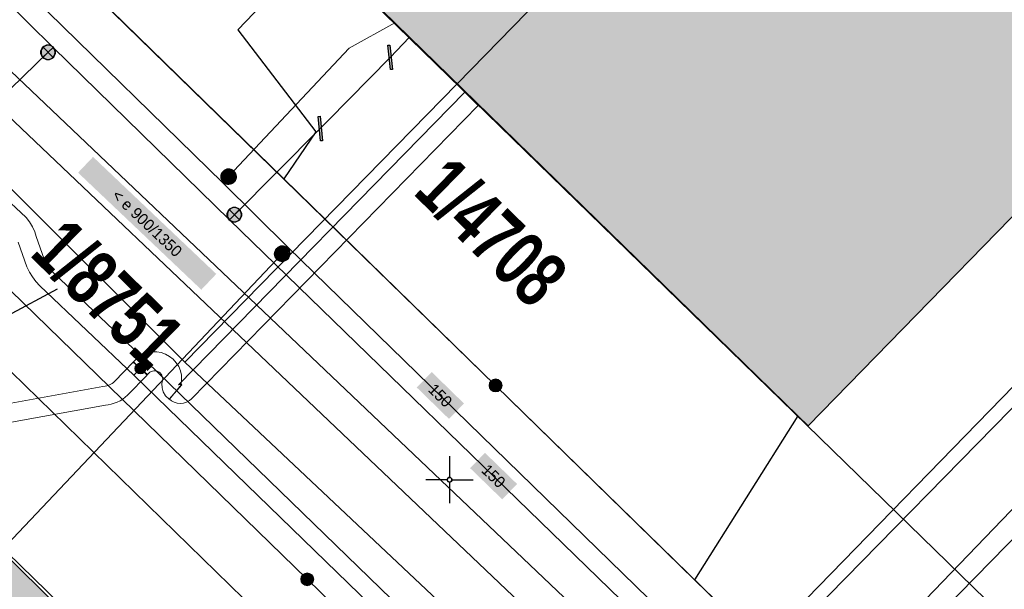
# Model space of a CAD drawing. Header units: metres. Extents: x 2695560 to 2696939, y 1260491 to 1262050.
# Tile 279 of 656: x 2695840 to 2695866, y 1260922 to 1260937. Entities that reach past the tile are written whole.
import ezdxf

# ---------------------------------------------------------------- set-up
doc = ezdxf.new("R2010")
doc.units = ezdxf.units.M
doc.linetypes.add('AUSGEZOGEN', pattern=[0])
for name, color, linetype in [('XR$1$AV_Gebäudeflächen (BB)', 7, 'AUSGEZOGEN'), ('XR$1$AV_Grenzpunkte', 7, 'AUSGEZOGEN'), ('XR$1$AV_Grundstück-Nr.', 7, 'AUSGEZOGEN'), ('XR$1$AV_Hinweislinien', 7, 'AUSGEZOGEN'), ('XR$1$AV_Koordinatennetzpunkte', 7, 'AUSGEZOGEN'), ('XR$1$AV_Linien (BB)', 7, 'AUSGEZOGEN'), ('XR$1$EW_LK_Knoten', 1, 'AUSGEZOGEN'), ('XR$1$GA_LK_Absperrarmatur', 32, 'AUSGEZOGEN'), ('XR$1$Liegenschaftsgrenzen', 7, 'AUSGEZOGEN'), ('XR$1$PFAV', 255, 'AUSGEZOGEN'), ('XR$1$PFGA', 255, 'AUSGEZOGEN'), ('XR$1$PFWA', 255, 'AUSGEZOGEN'), ('XR$1$RAEW', 8, 'AUSGEZOGEN'), ('XR$1$RP_Abstandslinie', 7, 'AUSGEZOGEN'), ('XR$1$WA_LK_Absperrarmatur', 171, 'AUSGEZOGEN'), ('XR$1$WA_LK_Rohrleitungsteil', 171, 'AUSGEZOGEN')]:
    doc.layers.add(name, color=color, linetype=linetype)
for name, color, linetype, lineweight in [('XR$2$ABW-LinieFlaeche-R-genau', 4, 'AUSGEZOGEN', 18), ('XR$2$ELE-LinieFlaeche-genau', 1, 'AUSGEZOGEN', 18), ('XR$2$GAS-Linie-genau', 12, 'AUSGEZOGEN', 18), ('XR$2$GAS-Punkt', 12, 'AUSGEZOGEN', 18), ('XR$2$KOM-Linie-U-genau', 91, 'AUSGEZOGEN', 18), ('XR$2$WAS-Linie-genau', 5, 'AUSGEZOGEN', 18), ('XR$2$WAS-Punkt', 5, 'AUSGEZOGEN', 18), ('XR$2$WEI-Text', 59, 'AUSGEZOGEN', 18)]:
    doc.layers.add(name, color=color, linetype=linetype, lineweight=lineweight)
doc.styles.add('ARIAL', font='arial.ttf')
doc.styles.add('TXT', font='txt')

# ---------------------------------------------------------------- blocks, each defined once
blk = doc.blocks.new('BAV15')
at = {"layer": 'XR$1$PFAV', "transparency": 33554687}
blk.add_hatch(color=7, dxfattribs=at).paths.add_polyline_path([(0.5, 0), (0.49, 0.101), (0.459, 0.197), (0.41, 0.286), (0.344, 0.362), (0.264, 0.424), (0.174, 0.469), (0.076, 0.494), (-0.025, 0.499), (-0.125, 0.484), (-0.22, 0.449), (-0.306, 0.395), (-0.379, 0.326), (-0.437, 0.243), (-0.477, 0.15), (-0.497, 0.051), (-0.497, -0.051), (-0.477, -0.15), (-0.437, -0.243), (-0.379, -0.326), (-0.306, -0.395), (-0.22, -0.449), (-0.125, -0.484), (-0.025, -0.499), (0.076, -0.494), (0.174, -0.469), (0.264, -0.424), (0.344, -0.362), (0.41, -0.286), (0.459, -0.197), (0.49, -0.101)])
at = {"color": 7, "transparency": 33554687}
for start, end in [(90, 270), (270, 90)]:
    blk.add_arc((0, 0), 0.5, start, end, dxfattribs=at)
at = {"layer": 'XR$1$PFAV', "transparency": 33554687}
blk.add_circle((0, 0), 0.5, dxfattribs=at)
blk = doc.blocks.new('BAV2041')
at = {"color": 7, "transparency": 33554687}
for p, q in [((0, 0.5), (0, 0.05)), ((-0.05, 0), (-0.5, 0)), ((0.05, 0), (0.5, 0)), ((0, -0.05), (0, -0.5))]:
    blk.add_line(p, q, dxfattribs=at)
blk.add_circle((0, 0), 0.05, dxfattribs=at)
for start, end in [(90, 270), (270, 90)]:
    blk.add_arc((0, 0), 0.05, start, end, dxfattribs=at)
blk = doc.blocks.new('BWA2013')
at = {"true_color": 0x000000, "transparency": 33554687}
blk.add_hatch(color=18, dxfattribs=at).paths.add_polyline_path([(-0.291, -0.409), (0.352, 0.357), (0.291, 0.409), (-0.352, -0.357)])
at = {"transparency": 33554687}
blk.add_lwpolyline([(-0.291, -0.409), (-0.352, -0.357), (0.291, 0.409), (0.352, 0.357), (-0.291, -0.409)], close=True, dxfattribs=at)
blk = doc.blocks.new('BWA965')
at = {"layer": 'XR$1$PFWA', "transparency": 33554687}
blk.add_hatch(color=7, dxfattribs=at).paths.add_polyline_path([(0, 0.5), (-0.051, 0.497), (-0.101, 0.49), (-0.15, 0.477), (-0.197, 0.459), (-0.243, 0.437), (-0.286, 0.41), (-0.326, 0.379), (-0.362, 0.344), (-0.395, 0.306), (-0.424, 0.264), (-0.449, 0.22), (-0.469, 0.174), (-0.484, 0.125), (-0.494, 0.076), (-0.499, 0.025), (-0.499, -0.025), (-0.494, -0.076), (-0.484, -0.125), (-0.469, -0.174), (-0.449, -0.22), (-0.424, -0.264), (-0.395, -0.306), (-0.362, -0.344), (-0.326, -0.379), (-0.286, -0.41), (-0.243, -0.437), (-0.197, -0.459), (-0.15, -0.477), (-0.101, -0.49), (-0.051, -0.497), (0, -0.5), (0.051, -0.497), (0.101, -0.49), (0.15, -0.477), (0.197, -0.459), (0.243, -0.437), (0.286, -0.41), (0.326, -0.379), (0.362, -0.344), (0.395, -0.306), (0.424, -0.264), (0.449, -0.22), (0.469, -0.174), (0.484, -0.125), (0.494, -0.076), (0.499, -0.025), (0.499, 0.025), (0.494, 0.076), (0.484, 0.125), (0.469, 0.174), (0.449, 0.22), (0.424, 0.264), (0.395, 0.306), (0.362, 0.344), (0.326, 0.379), (0.286, 0.41), (0.243, 0.437), (0.197, 0.459), (0.15, 0.477), (0.101, 0.49), (0.051, 0.497)])
at = {"transparency": 33554687}
blk.add_line((0, 0.5), (0, -0.5), dxfattribs=at)
for start, end in [(90, 270), (270, 90)]:
    blk.add_arc((0, 0), 0.5, start, end, dxfattribs=at)
blk = doc.blocks.new('BGA2012')
at = {"layer": 'XR$1$PFGA', "transparency": 33554687}
blk.add_hatch(color=7, dxfattribs=at).paths.add_polyline_path([(0.354, -0.354), (0.417, -0.275), (0.464, -0.185), (0.492, -0.088), (0.5, 0.013), (0.487, 0.113), (0.454, 0.209), (0.403, 0.296), (0.335, 0.371), (0.254, 0.431), (0.162, 0.473), (0.063, 0.496), (-0.038, 0.499), (-0.138, 0.481), (-0.231, 0.443), (-0.316, 0.388), (-0.388, 0.316), (-0.443, 0.231), (-0.481, 0.138), (-0.499, 0.038), (-0.496, -0.063), (-0.473, -0.162), (-0.431, -0.254), (-0.371, -0.335), (-0.296, -0.403), (-0.209, -0.454), (-0.113, -0.487), (-0.013, -0.5), (0.088, -0.492), (0.185, -0.464), (0.275, -0.417)])
at = {"color": 32, "transparency": 33554687}
blk.add_line((0.354, 0.354), (-0.354, -0.354), dxfattribs=at)
for start, end in [(45, 225), (225, 45)]:
    blk.add_arc((0, 0), 0.5, start, end, dxfattribs=at)
blk = doc.blocks.new('BEW957')
at = {"layer": 'XR$1$RAEW', "transparency": 33554687}
blk.add_hatch(color=1, dxfattribs=at).paths.add_polyline_path([(-0.5, 0), (-0.497, -0.051), (-0.49, -0.101), (-0.477, -0.15), (-0.459, -0.197), (-0.437, -0.243), (-0.41, -0.286), (-0.379, -0.326), (-0.344, -0.362), (-0.306, -0.395), (-0.264, -0.424), (-0.22, -0.449), (-0.174, -0.469), (-0.125, -0.484), (-0.076, -0.494), (-0.025, -0.499), (0.025, -0.499), (0.076, -0.494), (0.125, -0.484), (0.174, -0.469), (0.22, -0.449), (0.264, -0.424), (0.306, -0.395), (0.344, -0.362), (0.379, -0.326), (0.41, -0.286), (0.437, -0.243), (0.459, -0.197), (0.477, -0.15), (0.49, -0.101), (0.497, -0.051), (0.5, 0), (0.497, 0.051), (0.49, 0.101), (0.477, 0.15), (0.459, 0.197), (0.437, 0.243), (0.41, 0.286), (0.379, 0.326), (0.344, 0.362), (0.306, 0.395), (0.264, 0.424), (0.22, 0.449), (0.174, 0.469), (0.125, 0.484), (0.076, 0.494), (0.025, 0.499), (-0.025, 0.499), (-0.076, 0.494), (-0.125, 0.484), (-0.174, 0.469), (-0.22, 0.449), (-0.264, 0.424), (-0.306, 0.395), (-0.344, 0.362), (-0.379, 0.326), (-0.41, 0.286), (-0.437, 0.243), (-0.459, 0.197), (-0.477, 0.15), (-0.49, 0.101), (-0.497, 0.051)])
at = {"color": 1, "transparency": 33554687}
for start, end in [(90, 180), (180, 270), (0, 90), (270, 0)]:
    blk.add_arc((0, 0), 0.5, start, end, dxfattribs=at)
at = {"layer": 'XR$1$RAEW', "color": 1, "transparency": 33554687}
blk.add_circle((0, 0), 0.5, dxfattribs=at)
blk = doc.blocks.new('GAS-ABSPERRORGAN')
at = {"layer": 'XR$2$GAS-Punkt', "linetype": 'AUSGEZOGEN', "lineweight": 25, "transparency": 33554687}
blk.add_line((0, 200, 2500), (0, -200, 2500), dxfattribs=at)
for points in [[(-196, 39, 2500), (0, 0, 2500), (-200, 0, 2500)], [(-196, 39), (0, 0), (-200, 0)], [(-196, 39, 2500), (-196, 39), (-200, 0), (-200, 0, 2500)], [(-200, 0, 2500), (0, 0, 2500), (-196, -39, 2500)], [(-200, 0), (0, 0), (-196, -39)], [(-185, 77, 2500), (0, 0, 2500), (-196, 39, 2500)], [(-185, 77), (0, 0), (-196, 39)], [(-185, 77, 2500), (-185, 77), (-196, 39), (-196, 39, 2500)], [(-196, -39, 2500), (0, 0, 2500), (-185, -77, 2500)], [(-196, -39), (0, 0), (-185, -77)], [(-166, 111, 2500), (0, 0, 2500), (-185, 77, 2500)], [(-166, 111), (0, 0), (-185, 77)], [(-166, 111, 2500), (-166, 111), (-185, 77), (-185, 77, 2500)], [(-185, -77, 2500), (0, 0, 2500), (-166, -111, 2500)], [(-185, -77), (0, 0), (-166, -111)], [(-141, 141, 2500), (0, 0, 2500), (-166, 111, 2500)], [(-141, 141), (0, 0), (-166, 111)], [(-141, 141, 2500), (-141, 141), (-166, 111), (-166, 111, 2500)], [(-166, -111, 2500), (0, 0, 2500), (-141, -141, 2500)], [(-166, -111), (0, 0), (-141, -141)], [(-111, 166, 2500), (0, 0, 2500), (-141, 141, 2500)], [(-111, 166), (0, 0), (-141, 141)], [(-111, 166, 2500), (-111, 166), (-141, 141), (-141, 141, 2500)], [(-141, -141, 2500), (0, 0, 2500), (-111, -166, 2500)], [(-141, -141), (0, 0), (-111, -166)], [(-77, 185, 2500), (0, 0, 2500), (-111, 166, 2500)], [(-77, 185), (0, 0), (-111, 166)], [(-77, 185, 2500), (-77, 185), (-111, 166), (-111, 166, 2500)], [(-111, -166, 2500), (0, 0, 2500), (-77, -185, 2500)], [(-111, -166), (0, 0), (-77, -185)], [(-39, 196, 2500), (0, 0, 2500), (-77, 185, 2500)], [(-39, 196), (0, 0), (-77, 185)], [(-39, 196, 2500), (-39, 196), (-77, 185), (-77, 185, 2500)], [(-77, -185, 2500), (0, 0, 2500), (-39, -196, 2500)], [(-77, -185), (0, 0), (-39, -196)], [(0, 200, 2500), (0, 0, 2500), (-39, 196, 2500)], [(0, 200), (0, 0), (-39, 196)], [(0, 200, 2500), (0, 200), (-39, 196), (-39, 196, 2500)], [(-39, -196, 2500), (0, 0, 2500), (0, -200, 2500)], [(-39, -196), (0, 0), (0, -200)], [(39, 196, 2500), (0, 0, 2500), (0, 200, 2500)], [(39, 196), (0, 0), (0, 200)], [(39, 196, 2500), (39, 196), (0, 200), (0, 200, 2500)], [(77, 185, 2500), (0, 0, 2500), (39, 196, 2500)], [(77, 185), (0, 0), (39, 196)], [(111, 166, 2500), (0, 0, 2500), (77, 185, 2500)], [(111, 166), (0, 0), (77, 185)], [(141, 141, 2500), (0, 0, 2500), (111, 166, 2500)], [(141, 141), (0, 0), (111, 166)], [(166, 111, 2500), (0, 0, 2500), (141, 141, 2500)], [(166, 111), (0, 0), (141, 141)], [(185, 77, 2500), (0, 0, 2500), (166, 111, 2500)], [(185, 77), (0, 0), (166, 111)], [(196, 39, 2500), (0, 0, 2500), (185, 77, 2500)], [(196, 39), (0, 0), (185, 77)], [(200, 0, 2500), (0, 0, 2500), (196, 39, 2500)], [(200, 0), (0, 0), (196, 39)], [(0, -200, 2500), (0, 0, 2500), (39, -196, 2500)], [(39, -196, 2500), (0, 0, 2500), (77, -185, 2500)], [(77, -185, 2500), (0, 0, 2500), (111, -166, 2500)], [(111, -166, 2500), (0, 0, 2500), (141, -141, 2500)], [(141, -141, 2500), (0, 0, 2500), (166, -111, 2500)], [(166, -111, 2500), (0, 0, 2500), (185, -77, 2500)], [(185, -77, 2500), (0, 0, 2500), (196, -39, 2500)], [(196, -39, 2500), (0, 0, 2500), (200, 0, 2500)], [(0, -200), (0, 0), (39, -196)], [(39, -196), (0, 0), (77, -185)], [(77, -185), (0, 0), (111, -166)], [(111, -166), (0, 0), (141, -141)], [(141, -141), (0, 0), (166, -111)], [(166, -111), (0, 0), (185, -77)], [(185, -77), (0, 0), (196, -39)], [(196, -39), (0, 0), (200, 0)], [(77, 185, 2500), (77, 185), (39, 196), (39, 196, 2500)], [(111, 166, 2500), (111, 166), (77, 185), (77, 185, 2500)], [(141, 141, 2500), (141, 141), (111, 166), (111, 166, 2500)], [(166, 111, 2500), (166, 111), (141, 141), (141, 141, 2500)], [(185, 77, 2500), (185, 77), (166, 111), (166, 111, 2500)], [(196, 39, 2500), (196, 39), (185, 77), (185, 77, 2500)], [(200, 0, 2500), (200, 0), (196, 39), (196, 39, 2500)], [(-200, 0, 2500), (-200, 0), (-196, -39), (-196, -39, 2500)], [(-196, -39, 2500), (-196, -39), (-185, -77), (-185, -77, 2500)], [(-185, -77, 2500), (-185, -77), (-166, -111), (-166, -111, 2500)], [(-166, -111, 2500), (-166, -111), (-141, -141), (-141, -141, 2500)], [(-141, -141, 2500), (-141, -141), (-111, -166), (-111, -166, 2500)], [(-111, -166, 2500), (-111, -166), (-77, -185), (-77, -185, 2500)], [(-77, -185, 2500), (-77, -185), (-39, -196), (-39, -196, 2500)], [(-39, -196, 2500), (-39, -196), (0, -200), (0, -200, 2500)], [(0, -200, 2500), (0, -200), (39, -196), (39, -196, 2500)], [(39, -196, 2500), (39, -196), (77, -185), (77, -185, 2500)], [(77, -185, 2500), (77, -185), (111, -166), (111, -166, 2500)], [(111, -166, 2500), (111, -166), (141, -141), (141, -141, 2500)], [(141, -141, 2500), (141, -141), (166, -111), (166, -111, 2500)], [(166, -111, 2500), (166, -111), (185, -77), (185, -77, 2500)], [(185, -77, 2500), (185, -77), (196, -39), (196, -39, 2500)], [(196, -39, 2500), (196, -39), (200, 0), (200, 0, 2500)]]:
    blk.add_3dface(points, dxfattribs=at)
blk = doc.blocks.new('WAS-ABSPERRORGAN')
at = {"layer": 'XR$2$WAS-Punkt', "linetype": 'AUSGEZOGEN', "transparency": 33554687}
for p, q in [((0, 200, 2500), (0, -200, 2500)), ((0, 0), (0, 0))]:
    blk.add_line(p, q, dxfattribs=at)
blk.add_circle((0, 0, 502500), 200, dxfattribs=at)

msp = doc.modelspace()

# ---------------------------------------------------------------- hatches: boundary and pattern name
at = {"transparency": 33554687}
for points in [[(2695841.525, 1260933.365), (2695841.128, 1260932.947), (2695844.393, 1260929.845), (2695844.79, 1260930.263)], [(2695850.498, 1260927.663), (2695850.1, 1260927.255), (2695850.954, 1260926.421), (2695851.352, 1260926.829)], [(2695851.908, 1260925.522), (2695851.514, 1260925.116), (2695852.364, 1260924.29), (2695852.758, 1260924.696)]]:
    msp.add_hatch(color=7, dxfattribs=at).paths.add_polyline_path(points)
at = {"layer": 'XR$1$AV_Gebäudeflächen (BB)', "true_color": 0xd2d2d2, "transparency": 33554687}
for points in [[(2695847.461, 1260938.928), (2695860.198, 1260926.5), (2695860.47, 1260926.235), (2695868.693, 1260934.662), (2695861.149, 1260942.022), (2695861.065, 1260941.936), (2695859.281, 1260943.677), (2695859.365, 1260943.763), (2695851.829, 1260951.116), (2695851.724, 1260951.008), (2695843.771, 1260942.822), (2695843.625, 1260942.671)], [(2695829.901, 1260931.914), (2695822.7, 1260924.549), (2695827.742, 1260919.62), (2695836.665, 1260910.895), (2695843.867, 1260918.259)]]:
    msp.add_hatch(color=254, dxfattribs=at).paths.add_polyline_path(points)

# ---------------------------------------------------------------- linework, layer by layer
at = {"layer": 'XR$1$AV_Hinweislinien', "color": 7, "linetype": 'AUSGEZOGEN', "transparency": 33554687}
msp.add_line((2695840.573, 1260929.857), (2695839.262, 1260929.155), dxfattribs=at)
at = {"layer": 'XR$1$AV_Linien (BB)', "color": 7, "linetype": 'AUSGEZOGEN', "transparency": 33554687}
for p, q in [((2695839.96, 1260939.24), (2695846.581, 1260932.781)), ((2695860.198, 1260926.5), (2695847.461, 1260938.928)), ((2695832.388, 1260934.459), (2695846.376, 1260920.825)), ((2695829.901, 1260931.914), (2695843.867, 1260918.259)), ((2695860.198, 1260926.5), (2695857.462, 1260922.16))]:
    msp.add_line(p, q, dxfattribs=at)
for points in [[(2695851.724, 1260951.008), (2695851.829, 1260951.116), (2695859.365, 1260943.763), (2695859.281, 1260943.677), (2695861.065, 1260941.936), (2695861.149, 1260942.022), (2695868.693, 1260934.662), (2695860.47, 1260926.235), (2695860.198, 1260926.5)], [(2695847.461, 1260938.928), (2695845.361, 1260936.73), (2695847.429, 1260934.031), (2695846.581, 1260932.781)], [(2695851.362, 1260918.112), (2695847.2, 1260922.17), (2695833.449, 1260935.545)], [(2695857.462, 1260922.16), (2695852.19, 1260927.31), (2695846.581, 1260932.781)], [(2695862.041, 1260917.688), (2695859.48, 1260920.19), (2695857.462, 1260922.16)]]:
    msp.add_lwpolyline(points, dxfattribs=at)
at = {"layer": 'XR$1$Liegenschaftsgrenzen', "color": 7, "linetype": 'AUSGEZOGEN', "transparency": 33554687}
for p, q in [((2695874.2, 1260935.2), (2695859.48, 1260920.19)), ((2695832.388, 1260934.459), (2695850.29, 1260917.01))]:
    msp.add_line(p, q, dxfattribs=at)
for points in [[(2695839.96, 1260939.24), (2695852.19, 1260927.31), (2695859.48, 1260920.19)], [(2695851.362, 1260918.112), (2695847.2, 1260922.17), (2695833.449, 1260935.545)]]:
    msp.add_lwpolyline(points, dxfattribs=at)
at = {"layer": 'XR$1$RP_Abstandslinie', "color": 7, "linetype": 'AUSGEZOGEN', "transparency": 33554687}
for points in [[(2695856.7, 1260860.13), (2695857.75, 1260859.23), (2695879.05, 1260884.09), (2695849.73, 1260912.66), (2695820.73, 1260940.94), (2695782.41, 1260978.28), (2695744.56, 1261015.18)], [(2695843.48, 1260942.78), (2695890.27, 1260897.18), (2695911.05, 1260921.43), (2695932.14, 1260946.05), (2695910.22, 1260967.67), (2695889.01, 1260988.6)]]:
    msp.add_lwpolyline(points, dxfattribs=at)
at = {"layer": 'XR$2$ABW-LinieFlaeche-R-genau', "linetype": 'AUSGEZOGEN', "transparency": 33554687}
msp.add_lwpolyline([(2695880.912, 1260894.846), (2695878.16, 1260897.462), (2695826.413, 1260946.698), (2695827.033, 1260947.35), (2695878.78, 1260898.114), (2695881.532, 1260895.498), (2695880.912, 1260894.846)], close=True, dxfattribs=at)
at = {"layer": 'XR$2$ELE-LinieFlaeche-genau', "linetype": 'AUSGEZOGEN', "transparency": 33554687}
for points in [[(2695843.869, 1260927.329), (2695843.876, 1260927.323), (2695843.862, 1260927.33), (2695843.849, 1260927.334), (2695843.834, 1260927.335), (2695843.822, 1260927.334), (2695843.808, 1260927.33), (2695843.792, 1260927.321), (2695843.792, 1260927.321), (2695851.371, 1260935.077), (2695851.729, 1260934.727), (2695844.134, 1260926.955), (2695844.08, 1260926.909), (2695844.004, 1260926.866), (2695843.922, 1260926.842), (2695843.842, 1260926.833), (2695843.757, 1260926.84), (2695843.676, 1260926.864), (2695843.6, 1260926.903), (2695843.553, 1260926.941), (2695843.869, 1260927.329)], [(2695842.587, 1260927.922), (2695842.654, 1260927.999), (2695842.749, 1260928.076), (2695842.856, 1260928.136), (2695842.971, 1260928.176), (2695843.09, 1260928.197), (2695843.212, 1260928.197), (2695843.331, 1260928.177), (2695843.447, 1260928.137), (2695843.553, 1260928.078), (2695843.649, 1260928.002), (2695843.73, 1260927.909), (2695843.793, 1260927.807), (2695843.84, 1260927.693), (2695843.866, 1260927.576), (2695843.872, 1260927.454), (2695843.857, 1260927.34), (2695843.851, 1260927.313), (2695843.851, 1260927.328), (2695843.847, 1260927.34), (2695843.836, 1260927.358), (2695843.877, 1260927.322), (2695843.545, 1260926.948), (2695843.446, 1260927.036), (2695843.385, 1260927.138), (2695843.353, 1260927.246), (2695843.349, 1260927.359), (2695843.365, 1260927.428), (2695843.37, 1260927.472), (2695843.368, 1260927.508), (2695843.36, 1260927.545), (2695843.347, 1260927.579), (2695843.326, 1260927.611), (2695843.303, 1260927.638), (2695843.275, 1260927.66), (2695843.241, 1260927.679), (2695843.207, 1260927.691), (2695843.17, 1260927.697), (2695843.134, 1260927.697), (2695843.097, 1260927.69), (2695843.062, 1260927.678), (2695843.031, 1260927.66), (2695843.002, 1260927.637), (2695842.965, 1260927.594), (2695842.587, 1260927.922)], [(2695835.949, 1260926.222), (2695841.786, 1260927.282), (2695841.846, 1260927.289), (2695841.886, 1260927.297), (2695841.923, 1260927.308), (2695841.96, 1260927.322), (2695841.997, 1260927.341), (2695842.032, 1260927.362), (2695842.063, 1260927.385), (2695842.094, 1260927.412), (2695842.596, 1260927.932), (2695842.956, 1260927.584), (2695842.44, 1260927.052), (2695842.379, 1260926.997), (2695842.31, 1260926.946), (2695842.239, 1260926.903), (2695842.164, 1260926.866), (2695842.085, 1260926.834), (2695842.004, 1260926.811), (2695841.922, 1260926.795), (2695841.858, 1260926.788), (2695836.039, 1260925.73), (2695835.949, 1260926.222)], [(2695861.744, 1260908.999), (2695842.602, 1260927.579), (2695842.95, 1260927.937), (2695862.092, 1260909.357), (2695861.744, 1260908.999)]]:
    msp.add_lwpolyline(points, close=True, dxfattribs=at)
msp.add_lwpolyline([(2695839.072, 1260932.393), (2695839.751, 1260931.757), (2695839.845, 1260931.64), (2695839.922, 1260931.515), (2695839.984, 1260931.378), (2695840.02, 1260931.255), (2695840.227, 1260930.657), (2695840.276, 1260930.565), (2695840.338, 1260930.467), (2695840.407, 1260930.372), (2695840.477, 1260930.288), (2695842.948, 1260927.939), (2695842.604, 1260927.577), (2695842.604, 1260927.577), (2695840.111, 1260929.946), (2695840.011, 1260930.066), (2695839.924, 1260930.187), (2695839.844, 1260930.313), (2695839.767, 1260930.455), (2695839.544, 1260931.103)], dxfattribs=at)
at = {"layer": 'XR$2$GAS-Linie-genau', "linetype": 'AUSGEZOGEN', "transparency": 33554687}
for p, q in [((2695832.067, 1260945.306), (2695844.96, 1260932.674)), ((2695844.96, 1260932.674), (2695845.117, 1260932.842)), ((2695844.96, 1260932.674), (2695846.693, 1260930.967)), ((2695846.693, 1260930.967), (2695846.535, 1260930.8)), ((2695846.693, 1260930.967), (2695860.043, 1260917.964)), ((2695846.535, 1260930.8), (2695839.09, 1260922.927))]:
    msp.add_line(p, q, dxfattribs=at)
for points in [[(2695845.117, 1260932.842), (2695848.312, 1260936.25), (2695849.522, 1260936.914)], [(2695860.195, 1260918.123), (2695869.217, 1260927.504), (2695870.404, 1260926.409)]]:
    msp.add_lwpolyline(points, dxfattribs=at)
at = {"layer": 'XR$2$KOM-Linie-U-genau', "linetype": 'AUSGEZOGEN', "transparency": 33554687}
for p, q in [((2695851.173, 1260935.303), (2695853.967, 1260938.166)), ((2695843.953, 1260927.925), (2695851.173, 1260935.303)), ((2695859.415, 1260920.62), (2695871.773, 1260933.323)), ((2695839.241, 1260932.636), (2695843.953, 1260927.925)), ((2695843.953, 1260927.925), (2695854.898, 1260917.618))]:
    msp.add_line(p, q, dxfattribs=at)
at = {"layer": 'XR$2$WAS-Linie-genau', "linetype": 'AUSGEZOGEN', "transparency": 33554687}
for p, q in [((2695840.466, 1260936.267), (2695834.96, 1260941.7)), ((2695849.394, 1260936.003), (2695849.911, 1260936.535)), ((2695835.834, 1260931.766), (2695840.332, 1260936.136)), ((2695840.332, 1260936.136), (2695840.466, 1260936.267)), ((2695845.136, 1260931.7), (2695840.466, 1260936.267)), ((2695847.754, 1260934.329), (2695849.394, 1260936.003)), ((2695847.542, 1260934.116), (2695847.754, 1260934.329)), ((2695845.268, 1260931.833), (2695847.542, 1260934.116)), ((2695845.136, 1260931.7), (2695845.268, 1260931.833)), ((2695860.026, 1260917.242), (2695845.136, 1260931.7))]:
    msp.add_line(p, q, dxfattribs=at)
msp.add_lwpolyline([(2695861.963, 1260919.221), (2695868.667, 1260926.07), (2695869.657, 1260925.205)], dxfattribs=at)

# ---------------------------------------------------------------- block references
at = {"layer": 'XR$1$AV_Grenzpunkte', "color": 7, "linetype": 'AUSGEZOGEN', "lineweight": -3, "transparency": 33554687, "xscale": 0.3249999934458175, "yscale": 0.3249999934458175}
for p in [(2695852.19, 1260927.31), (2695847.2, 1260922.17)]:
    msp.add_blockref('BAV15', p, dxfattribs=at)
at = {"layer": 'XR$1$AV_Koordinatennetzpunkte', "color": 7, "linetype": 'AUSGEZOGEN', "lineweight": -3, "transparency": 33554687, "xscale": 1.25, "yscale": 1.25}
msp.add_blockref('BAV2041', (2695850.97, 1260924.81), dxfattribs=at)
at = {"layer": 'XR$1$EW_LK_Knoten', "color": 1, "linetype": 'AUSGEZOGEN', "lineweight": -3, "transparency": 33554687, "xscale": 0.2749999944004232, "yscale": 0.2749999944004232}
msp.add_blockref('BEW957', (2695842.779, 1260927.758), dxfattribs=at)
at = {"layer": 'XR$1$GA_LK_Absperrarmatur', "color": 32, "linetype": 'AUSGEZOGEN', "lineweight": -3, "transparency": 33554687, "yscale": 0.3749999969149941}
for p, xscale, rotation in [((2695845.12, 1260932.842), 0.3749999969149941, 46.8522), ((2695846.538, 1260930.8), 0.374999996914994, 226.6010999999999)]:
    msp.add_blockref('BGA2012', p, dxfattribs=dict(at, xscale=xscale, rotation=rotation))
at = {"layer": 'XR$1$WA_LK_Absperrarmatur', "color": 171, "linetype": 'AUSGEZOGEN', "lineweight": -3, "transparency": 33554687, "xscale": 0.3749999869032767, "yscale": 0.3749999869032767}
for p, rotation in [((2695840.335, 1260936.136), 44.17878452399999), ((2695845.271, 1260931.833), 45.115386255)]:
    msp.add_blockref('BWA965', p, dxfattribs=dict(at, rotation=rotation))
at = {"layer": 'XR$1$WA_LK_Rohrleitungsteil', "color": 171, "linetype": 'AUSGEZOGEN', "lineweight": -3, "transparency": 33554687}
for p, xscale, yscale, rotation in [((2695849.397, 1260936.003), 0.6499999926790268, 0.6499999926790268, 45.771728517), ((2695847.545, 1260934.116), 0.6499999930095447, 0.6499999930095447, 45.11538625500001)]:
    msp.add_blockref('BWA2013', p, dxfattribs=dict(at, xscale=xscale, yscale=yscale, rotation=rotation))
at = {"layer": 'XR$2$GAS-Punkt', "color": 12, "linetype": 'AUSGEZOGEN', "lineweight": 18, "transparency": 33554687, "zscale": 0.001}
for p, xscale, yscale, rotation in [((2695845.117, 1260932.842), 0.0009999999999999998, 0.0009999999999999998, 316.9), ((2695846.535, 1260930.8), 0.001, 0.001, 136.7)]:
    msp.add_blockref('GAS-ABSPERRORGAN', p, dxfattribs=dict(at, xscale=xscale, yscale=yscale, rotation=rotation))
at = {"layer": 'XR$2$WAS-Punkt', "color": 5, "linetype": 'AUSGEZOGEN', "lineweight": 18, "transparency": 33554687, "yscale": 0.001, "zscale": 0.001}
for p, xscale, rotation in [((2695840.332, 1260936.136), 0.001, 314.2), ((2695845.268, 1260931.833), 0.0009999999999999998, 315.2)]:
    msp.add_blockref('WAS-ABSPERRORGAN', p, dxfattribs=dict(at, xscale=xscale, rotation=rotation))

# ---------------------------------------------------------------- texts
at = {"layer": 'XR$1$AV_Grundstück-Nr.', "color": 7, "transparency": 33554687, "char_height": 1.48491, "attachment_point": 5, "style": 'ARIAL'}
for s, insert, width, rotation in [('\\A1;{\\fArial|i0|b1;\\H1.484908;\\W0.700000;\\C7;1/4708}\\P', (2695852.07, 1260931.363), 4.98214, 315.711), ('\\A1;{\\fArial|i0|b1;\\H1.484908;\\W0.700000;\\C7;1/8751}\\P', (2695841.912, 1260929.731), 4.97324, 315.7236)]:
    msp.add_mtext(s, dxfattribs=dict(at, insert=insert, width=width, rotation=rotation))
at = {"layer": 'XR$2$WEI-Text', "transparency": 33554687, "char_height": 0.3, "attachment_point": 5, "style": 'TXT'}
for s, insert, width, rotation in [('\\W1.00;<\\~e\\~900/1350', (2695842.956, 1260931.605), 3.48333, 316.5), ('\\W1.00;150', (2695850.723, 1260927.042), 0.9119, 315.7), ('\\W1.00;150', (2695852.133, 1260924.906), 0.9119, 315.9)]:
    msp.add_mtext(s, dxfattribs=dict(at, insert=insert, width=width, rotation=rotation))

doc.saveas('drawing.dxf')
